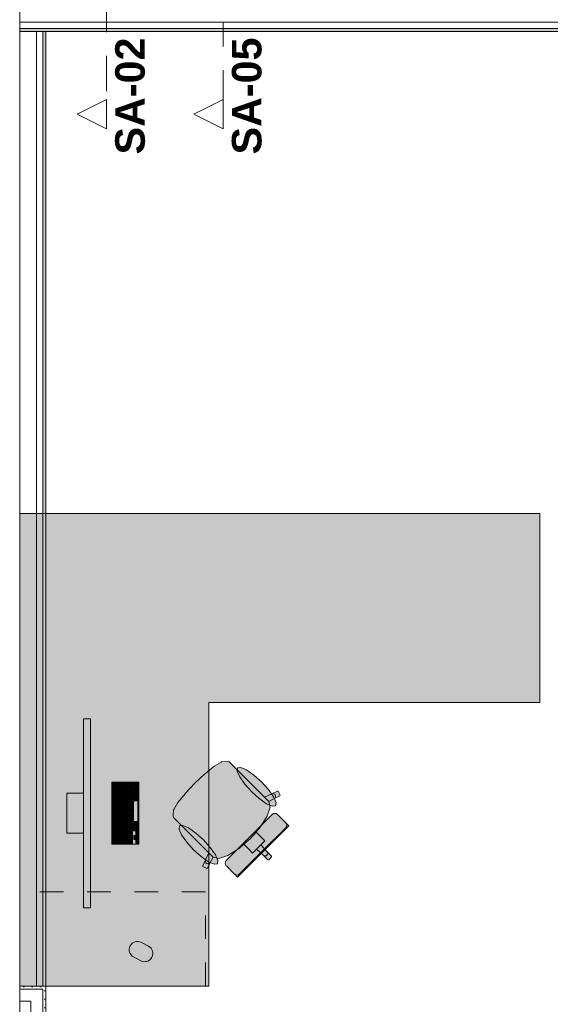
# Model space of a CAD drawing. Header units: metres. Extents: x -3.6 to 85.2, y -11 to 16.8.
# Tile 466 of 508: x 58.2 to 60.4, y 0.9 to 5.1. Entities that reach past the tile are written whole.
import ezdxf

# ---------------------------------------------------------------- set-up
doc = ezdxf.new("R2010")
doc.units = ezdxf.units.M
doc.header["$MEASUREMENT"] = 0
for name, pattern in [('Schnittlinie', [0.3, 0.15, -0.075, 0, -0.075]), ('Strichlinie eng', [0.115, 0.075, -0.04]), ('Wipeout_Contour', [1, 0, -1])]:
    doc.linetypes.add(name, pattern=pattern)
for name, color, linetype in [('203 - Marker.Schnitt - Ausbaudetail SA', 7, 'Continuous'), ('605 - Struktur.Wand Innen', 7, 'Continuous'), ('701 - Einrichtung.Möbel', 7, 'Continuous'), ('Abbruch_605 - Struktur.Wand Innen', 7, 'Continuous'), ('Neubau_606 - Struktur.Wand Innen Ausbau', 7, 'Continuous'), ('Neubau_653 - Abdeckung.TB Verkofferung', 7, 'Continuous')]:
    doc.layers.add(name, color=color, linetype=linetype)
doc.styles.add('ERSTELLTER_STIL_1', font='txt')
doc.linetypes.add('Abbruch 1', pattern='A,0,[1,2022.0244.A_L5A-PL04.03_iB_Deckenspiegel 1.OG1.Shx,S=0.001984,R=0,X=0,Y=0],-0.25,0', length=0.25)
pattern_1 = [(45, (0, 0), (-0.01767767, 0.01767767), [0, -0.025])]

msp = doc.modelspace()

# ---------------------------------------------------------------- hatches: boundary and pattern name
at = {"layer": '701 - Einrichtung.Möbel', "linetype": 'Continuous', "lineweight": 0, "true_color": 0x3a3a3a}
for points in [[(58.195, 3.01), (58.195, 1.01), (58.995, 1.01), (58.995, 2.21), (60.395, 2.21), (60.395, 3.01)], [(58.4949, 2.1421), (58.4649, 2.1421), (58.4649, 1.3421), (58.4949, 1.3421)], [(59.1173, 1.923), (59.0978, 1.9425), (59.0811, 1.9592), (59.0741, 1.9615), (59.049, 1.9592), (59.0474, 1.9586), (59.018, 1.9407), (58.9789, 1.9093), (58.9783, 1.9088), (58.9359, 1.8691), (59.2541, 1.5509), (59.2603, 1.5571), (59.2602, 1.5602), (59.2403, 1.5801), (59.2144, 1.608), (59.2315, 1.6251), (59.2154, 1.6412), (59.1945, 1.6621), (59.2124, 1.6826), (59.242, 1.7294), (59.2547, 1.7677), (59.2486, 1.7916), (59.2713, 1.8039), (59.2957, 1.8159), (59.2966, 1.8189), (59.2881, 1.835), (59.2851, 1.8361), (59.2608, 1.824), (59.2301, 1.8102)], [(59.2173, 1.8744), (59.1849, 1.9036), (59.1544, 1.9251), (59.1303, 1.9359), (59.1162, 1.9341), (59.1144, 1.9201), (59.1252, 1.8959), (59.1468, 1.8654), (59.1759, 1.8331), (59.2083, 1.8039), (59.2388, 1.7823), (59.2629, 1.7716), (59.277, 1.7733), (59.2788, 1.7874), (59.268, 1.8115), (59.2464, 1.842)], [(58.6989, 1.8731), (58.5849, 1.8731), (58.5849, 1.6111), (58.6989, 1.6111)], [(58.5959, 1.8621), (58.5959, 1.8704), (58.5957, 1.8706), (58.5881, 1.8706), (58.5879, 1.8704), (58.5879, 1.8538), (58.5881, 1.8536), (58.5957, 1.8536), (58.5959, 1.8538)], [(58.5959, 1.8436), (58.5959, 1.8519), (58.5957, 1.8521), (58.5881, 1.8521), (58.5879, 1.8519), (58.5879, 1.8353), (58.5881, 1.8351), (58.5957, 1.8351), (58.5959, 1.8353)], [(58.5959, 1.8251), (58.5959, 1.8334), (58.5957, 1.8336), (58.5881, 1.8336), (58.5879, 1.8334), (58.5879, 1.8168), (58.5881, 1.8166), (58.5957, 1.8166), (58.5959, 1.8168)], [(58.6149, 1.8626), (58.6149, 1.8704), (58.6147, 1.8706), (58.5991, 1.8706), (58.5989, 1.8704), (58.5989, 1.8548), (58.5991, 1.8546), (58.6147, 1.8546), (58.6149, 1.8548)], [(58.6149, 1.8446), (58.6149, 1.8524), (58.6147, 1.8526), (58.5991, 1.8526), (58.5989, 1.8524), (58.5989, 1.8368), (58.5991, 1.8366), (58.6147, 1.8366), (58.6149, 1.8368)], [(58.6149, 1.8266), (58.6149, 1.8344), (58.6147, 1.8346), (58.5991, 1.8346), (58.5989, 1.8344), (58.5989, 1.8188), (58.5991, 1.8186), (58.6147, 1.8186), (58.6149, 1.8188)], [(58.6339, 1.8591), (58.6339, 1.8704), (58.6337, 1.8706), (58.6181, 1.8706), (58.6179, 1.8704), (58.6179, 1.8478), (58.6181, 1.8476), (58.6337, 1.8476), (58.6339, 1.8478)], [(58.6339, 1.8376), (58.6339, 1.8454), (58.6337, 1.8456), (58.6181, 1.8456), (58.6179, 1.8454), (58.6179, 1.8298), (58.6181, 1.8296), (58.6337, 1.8296), (58.6339, 1.8298)], [(58.6529, 1.8564), (58.6529, 1.8704), (58.6527, 1.8706), (58.6371, 1.8706), (58.6369, 1.8704), (58.6369, 1.8423), (58.6371, 1.8421), (58.6527, 1.8421), (58.6529, 1.8423)], [(58.6529, 1.8321), (58.6529, 1.8399), (58.6527, 1.8401), (58.6371, 1.8401), (58.6369, 1.8399), (58.6369, 1.8243), (58.6371, 1.8241), (58.6527, 1.8241), (58.6529, 1.8243)], [(58.6719, 1.8519), (58.6719, 1.8704), (58.6717, 1.8706), (58.6561, 1.8706), (58.6559, 1.8704), (58.6559, 1.8333), (58.6561, 1.8331), (58.6717, 1.8331), (58.6719, 1.8333)], [(58.6939, 1.8626), (58.6939, 1.8704), (58.6937, 1.8706), (58.6761, 1.8706), (58.6759, 1.8704), (58.6759, 1.8548), (58.6761, 1.8546), (58.6937, 1.8546), (58.6939, 1.8548)], [(58.6939, 1.8446), (58.6939, 1.8524), (58.6937, 1.8526), (58.6761, 1.8526), (58.6759, 1.8524), (58.6759, 1.8368), (58.6761, 1.8366), (58.6937, 1.8366), (58.6939, 1.8368)], [(58.6939, 1.8266), (58.6939, 1.8344), (58.6937, 1.8346), (58.6761, 1.8346), (58.6759, 1.8344), (58.6759, 1.8188), (58.6761, 1.8186), (58.6937, 1.8186), (58.6939, 1.8188)], [(58.882, 1.6877), (58.9947, 1.5749), (58.9809, 1.5442), (58.9689, 1.5199), (58.9699, 1.5168), (58.9861, 1.5084), (58.989, 1.5093), (59.0011, 1.5336), (59.0134, 1.5564), (59.0373, 1.5503), (59.0756, 1.5629), (59.1224, 1.5925), (59.1429, 1.6105), (59.1637, 1.5896), (59.1799, 1.5735), (59.197, 1.5906), (59.2248, 1.5646), (59.2447, 1.5447), (59.2479, 1.5447), (59.2541, 1.5509), (58.9359, 1.8691), (58.8962, 1.8267), (58.8957, 1.8261), (58.8642, 1.7869), (58.8464, 1.7576), (58.8458, 1.756), (58.8435, 1.7309), (58.8458, 1.7239), (58.8625, 1.7071)], [(58.4649, 1.6571), (58.4649, 1.8271), (58.3949, 1.8271), (58.3949, 1.6571)], [(58.5959, 1.8066), (58.5959, 1.8149), (58.5957, 1.8151), (58.5881, 1.8151), (58.5879, 1.8149), (58.5879, 1.7983), (58.5881, 1.7981), (58.5957, 1.7981), (58.5959, 1.7983)], [(58.5959, 1.7881), (58.5959, 1.7964), (58.5957, 1.7966), (58.5881, 1.7966), (58.5879, 1.7964), (58.5879, 1.7798), (58.5881, 1.7796), (58.5957, 1.7796), (58.5959, 1.7798)], [(58.6149, 1.8086), (58.6149, 1.8164), (58.6147, 1.8166), (58.5991, 1.8166), (58.5989, 1.8164), (58.5989, 1.8008), (58.5991, 1.8006), (58.6147, 1.8006), (58.6149, 1.8008)], [(58.6149, 1.7906), (58.6149, 1.7984), (58.6147, 1.7986), (58.5991, 1.7986), (58.5989, 1.7984), (58.5989, 1.7828), (58.5991, 1.7826), (58.6147, 1.7826), (58.6149, 1.7828)], [(58.6339, 1.8196), (58.6339, 1.8274), (58.6337, 1.8276), (58.6181, 1.8276), (58.6179, 1.8274), (58.6179, 1.8118), (58.6181, 1.8116), (58.6337, 1.8116), (58.6339, 1.8118)], [(58.6339, 1.8016), (58.6339, 1.8094), (58.6337, 1.8096), (58.6181, 1.8096), (58.6179, 1.8094), (58.6179, 1.7938), (58.6181, 1.7936), (58.6337, 1.7936), (58.6339, 1.7938)], [(58.6339, 1.7836), (58.6339, 1.7914), (58.6337, 1.7916), (58.6181, 1.7916), (58.6179, 1.7914), (58.6179, 1.7758), (58.6181, 1.7756), (58.6337, 1.7756), (58.6339, 1.7758)], [(58.6529, 1.8141), (58.6529, 1.8219), (58.6527, 1.8221), (58.6371, 1.8221), (58.6369, 1.8219), (58.6369, 1.8063), (58.6371, 1.8061), (58.6527, 1.8061), (58.6529, 1.8063)], [(58.6529, 1.7961), (58.6529, 1.8039), (58.6527, 1.8041), (58.6371, 1.8041), (58.6369, 1.8039), (58.6369, 1.7883), (58.6371, 1.7881), (58.6527, 1.7881), (58.6529, 1.7883)], [(58.6719, 1.8231), (58.6719, 1.8309), (58.6717, 1.8311), (58.6561, 1.8311), (58.6559, 1.8309), (58.6559, 1.8153), (58.6561, 1.8151), (58.6717, 1.8151), (58.6719, 1.8153)], [(58.6719, 1.8051), (58.6719, 1.8129), (58.6717, 1.8131), (58.6561, 1.8131), (58.6559, 1.8129), (58.6559, 1.7973), (58.6561, 1.7971), (58.6717, 1.7971), (58.6719, 1.7973)], [(58.6719, 1.7871), (58.6719, 1.7949), (58.6717, 1.7951), (58.6561, 1.7951), (58.6559, 1.7949), (58.6559, 1.7793), (58.6561, 1.7791), (58.6717, 1.7791), (58.6719, 1.7793)], [(58.6939, 1.8069), (58.6939, 1.8164), (58.6937, 1.8166), (58.6761, 1.8166), (58.6759, 1.8164), (58.6759, 1.7973), (58.6761, 1.7971), (58.6937, 1.7971), (58.6939, 1.7973)], [(58.6939, 1.7511), (58.6939, 1.7949), (58.6937, 1.7951), (58.6761, 1.7951), (58.6759, 1.7949), (58.6759, 1.7073), (58.6761, 1.7071), (58.6937, 1.7071), (58.6939, 1.7073)], [(58.5959, 1.7696), (58.5959, 1.7779), (58.5957, 1.7781), (58.5881, 1.7781), (58.5879, 1.7779), (58.5879, 1.7613), (58.5881, 1.7611), (58.5957, 1.7611), (58.5959, 1.7613)], [(58.5959, 1.7511), (58.5959, 1.7594), (58.5957, 1.7596), (58.5881, 1.7596), (58.5879, 1.7594), (58.5879, 1.7428), (58.5881, 1.7426), (58.5957, 1.7426), (58.5959, 1.7428)], [(58.6149, 1.7726), (58.6149, 1.7804), (58.6147, 1.7806), (58.5991, 1.7806), (58.5989, 1.7804), (58.5989, 1.7648), (58.5991, 1.7646), (58.6147, 1.7646), (58.6149, 1.7648)], [(58.6149, 1.7546), (58.6149, 1.7624), (58.6147, 1.7626), (58.5991, 1.7626), (58.5989, 1.7624), (58.5989, 1.7468), (58.5991, 1.7466), (58.6147, 1.7466), (58.6149, 1.7468)], [(58.6339, 1.7656), (58.6339, 1.7734), (58.6337, 1.7736), (58.6181, 1.7736), (58.6179, 1.7734), (58.6179, 1.7578), (58.6181, 1.7576), (58.6337, 1.7576), (58.6339, 1.7578)], [(58.6339, 1.7476), (58.6339, 1.7554), (58.6337, 1.7556), (58.6181, 1.7556), (58.6179, 1.7554), (58.6179, 1.7398), (58.6181, 1.7396), (58.6337, 1.7396), (58.6339, 1.7398)], [(58.6529, 1.7781), (58.6529, 1.7859), (58.6527, 1.7861), (58.6371, 1.7861), (58.6369, 1.7859), (58.6369, 1.7703), (58.6371, 1.7701), (58.6527, 1.7701), (58.6529, 1.7703)], [(58.6529, 1.7601), (58.6529, 1.7679), (58.6527, 1.7681), (58.6371, 1.7681), (58.6369, 1.7679), (58.6369, 1.7523), (58.6371, 1.7521), (58.6527, 1.7521), (58.6529, 1.7523)], [(58.6529, 1.7421), (58.6529, 1.7499), (58.6527, 1.7501), (58.6371, 1.7501), (58.6369, 1.7499), (58.6369, 1.7343), (58.6371, 1.7341), (58.6527, 1.7341), (58.6529, 1.7343)], [(58.6719, 1.7691), (58.6719, 1.7769), (58.6717, 1.7771), (58.6561, 1.7771), (58.6559, 1.7769), (58.6559, 1.7613), (58.6561, 1.7611), (58.6717, 1.7611), (58.6719, 1.7613)], [(58.6719, 1.7511), (58.6719, 1.7589), (58.6717, 1.7591), (58.6561, 1.7591), (58.6559, 1.7589), (58.6559, 1.7433), (58.6561, 1.7431), (58.6717, 1.7431), (58.6719, 1.7433)], [(58.5959, 1.7326), (58.5959, 1.7409), (58.5957, 1.7411), (58.5881, 1.7411), (58.5879, 1.7409), (58.5879, 1.7243), (58.5881, 1.7241), (58.5957, 1.7241), (58.5959, 1.7243)], [(58.5959, 1.7141), (58.5959, 1.7224), (58.5957, 1.7226), (58.5881, 1.7226), (58.5879, 1.7224), (58.5879, 1.7058), (58.5881, 1.7056), (58.5957, 1.7056), (58.5959, 1.7058)], [(58.6149, 1.7366), (58.6149, 1.7444), (58.6147, 1.7446), (58.5991, 1.7446), (58.5989, 1.7444), (58.5989, 1.7288), (58.5991, 1.7286), (58.6147, 1.7286), (58.6149, 1.7288)], [(58.6149, 1.7186), (58.6149, 1.7264), (58.6147, 1.7266), (58.5991, 1.7266), (58.5989, 1.7264), (58.5989, 1.7108), (58.5991, 1.7106), (58.6147, 1.7106), (58.6149, 1.7108)], [(58.6149, 1.7006), (58.6149, 1.7084), (58.6147, 1.7086), (58.5991, 1.7086), (58.5989, 1.7084), (58.5989, 1.6928), (58.5991, 1.6926), (58.6147, 1.6926), (58.6149, 1.6928)], [(58.6339, 1.7296), (58.6339, 1.7374), (58.6337, 1.7376), (58.6181, 1.7376), (58.6179, 1.7374), (58.6179, 1.7218), (58.6181, 1.7216), (58.6337, 1.7216), (58.6339, 1.7218)], [(58.6339, 1.7116), (58.6339, 1.7194), (58.6337, 1.7196), (58.6181, 1.7196), (58.6179, 1.7194), (58.6179, 1.7038), (58.6181, 1.7036), (58.6337, 1.7036), (58.6339, 1.7038)], [(58.6529, 1.7241), (58.6529, 1.7319), (58.6527, 1.7321), (58.6371, 1.7321), (58.6369, 1.7319), (58.6369, 1.7163), (58.6371, 1.7161), (58.6527, 1.7161), (58.6529, 1.7163)], [(58.6529, 1.7061), (58.6529, 1.7139), (58.6527, 1.7141), (58.6371, 1.7141), (58.6369, 1.7139), (58.6369, 1.6983), (58.6371, 1.6981), (58.6527, 1.6981), (58.6529, 1.6983)], [(58.6719, 1.7331), (58.6719, 1.7409), (58.6717, 1.7411), (58.6561, 1.7411), (58.6559, 1.7409), (58.6559, 1.7253), (58.6561, 1.7251), (58.6717, 1.7251), (58.6719, 1.7253)], [(58.6719, 1.7151), (58.6719, 1.7229), (58.6717, 1.7231), (58.6561, 1.7231), (58.6559, 1.7229), (58.6559, 1.7073), (58.6561, 1.7071), (58.6717, 1.7071), (58.6719, 1.7073)], [(59.2632, 1.737), (59.1656, 1.6394), (59.2248, 1.5802), (59.3332, 1.6887), (59.3279, 1.694), (59.3255, 1.6964), (59.32, 1.7019), (59.3176, 1.7043), (59.3104, 1.7115), (59.293, 1.7289), (59.2873, 1.7346), (59.2848, 1.7371), (59.2799, 1.7404), (59.274, 1.7415), (59.2682, 1.7403)], [(58.5959, 1.6956), (58.5959, 1.7039), (58.5957, 1.7041), (58.5881, 1.7041), (58.5879, 1.7039), (58.5879, 1.6873), (58.5881, 1.6871), (58.5957, 1.6871), (58.5959, 1.6873)], [(58.5959, 1.6771), (58.5959, 1.6854), (58.5957, 1.6856), (58.5881, 1.6856), (58.5879, 1.6854), (58.5879, 1.6688), (58.5881, 1.6686), (58.5957, 1.6686), (58.5959, 1.6688)], [(58.5959, 1.6586), (58.5959, 1.6669), (58.5957, 1.6671), (58.5881, 1.6671), (58.5879, 1.6669), (58.5879, 1.6503), (58.5881, 1.6501), (58.5957, 1.6501), (58.5959, 1.6503)], [(58.6149, 1.6826), (58.6149, 1.6904), (58.6147, 1.6906), (58.5991, 1.6906), (58.5989, 1.6904), (58.5989, 1.6748), (58.5991, 1.6746), (58.6147, 1.6746), (58.6149, 1.6748)], [(58.6149, 1.6646), (58.6149, 1.6724), (58.6147, 1.6726), (58.5991, 1.6726), (58.5989, 1.6724), (58.5989, 1.6568), (58.5991, 1.6566), (58.6147, 1.6566), (58.6149, 1.6568)], [(58.6339, 1.6936), (58.6339, 1.7014), (58.6337, 1.7016), (58.6181, 1.7016), (58.6179, 1.7014), (58.6179, 1.6858), (58.6181, 1.6856), (58.6337, 1.6856), (58.6339, 1.6858)], [(58.6339, 1.6756), (58.6339, 1.6834), (58.6337, 1.6836), (58.6181, 1.6836), (58.6179, 1.6834), (58.6179, 1.6678), (58.6181, 1.6676), (58.6337, 1.6676), (58.6339, 1.6678)], [(58.6529, 1.6881), (58.6529, 1.6959), (58.6527, 1.6961), (58.6371, 1.6961), (58.6369, 1.6959), (58.6369, 1.6803), (58.6371, 1.6801), (58.6527, 1.6801), (58.6529, 1.6803)], [(58.6529, 1.6701), (58.6529, 1.6779), (58.6527, 1.6781), (58.6371, 1.6781), (58.6369, 1.6779), (58.6369, 1.6623), (58.6371, 1.6621), (58.6527, 1.6621), (58.6529, 1.6623)], [(58.6719, 1.6971), (58.6719, 1.7049), (58.6717, 1.7051), (58.6561, 1.7051), (58.6559, 1.7049), (58.6559, 1.6893), (58.6561, 1.6891), (58.6717, 1.6891), (58.6719, 1.6893)], [(58.6719, 1.6791), (58.6719, 1.6869), (58.6717, 1.6871), (58.6561, 1.6871), (58.6559, 1.6869), (58.6559, 1.6713), (58.6561, 1.6711), (58.6717, 1.6711), (58.6719, 1.6713)], [(58.6719, 1.6611), (58.6719, 1.6689), (58.6717, 1.6691), (58.6561, 1.6691), (58.6559, 1.6689), (58.6559, 1.6533), (58.6561, 1.6531), (58.6717, 1.6531), (58.6719, 1.6533)], [(58.6939, 1.6954), (58.6939, 1.7049), (58.6937, 1.7051), (58.6761, 1.7051), (58.6759, 1.7049), (58.6759, 1.6858), (58.6761, 1.6856), (58.6937, 1.6856), (58.6939, 1.6858)], [(58.6939, 1.6756), (58.6939, 1.6834), (58.6937, 1.6836), (58.6761, 1.6836), (58.6759, 1.6834), (58.6759, 1.6678), (58.6761, 1.6676), (58.6937, 1.6676), (58.6939, 1.6678)], [(58.9306, 1.5877), (58.9629, 1.5585), (58.9935, 1.537), (59.0176, 1.5262), (59.0316, 1.528), (59.0334, 1.542), (59.0227, 1.5662), (59.0011, 1.5967), (58.9719, 1.629), (58.9396, 1.6582), (58.9091, 1.6798), (58.8849, 1.6905), (58.8709, 1.6887), (58.8691, 1.6747), (58.8798, 1.6506), (58.9014, 1.6201)], [(58.5959, 1.6401), (58.5959, 1.6484), (58.5957, 1.6486), (58.5881, 1.6486), (58.5879, 1.6484), (58.5879, 1.6318), (58.5881, 1.6316), (58.5957, 1.6316), (58.5959, 1.6318)], [(58.5959, 1.6216), (58.5959, 1.6299), (58.5957, 1.6301), (58.5881, 1.6301), (58.5879, 1.6299), (58.5879, 1.6133), (58.5881, 1.6131), (58.5957, 1.6131), (58.5959, 1.6133)], [(58.6149, 1.6466), (58.6149, 1.6544), (58.6147, 1.6546), (58.5991, 1.6546), (58.5989, 1.6544), (58.5989, 1.6388), (58.5991, 1.6386), (58.6147, 1.6386), (58.6149, 1.6388)], [(58.6149, 1.6251), (58.6149, 1.6364), (58.6147, 1.6366), (58.5991, 1.6366), (58.5989, 1.6364), (58.5989, 1.6138), (58.5991, 1.6136), (58.6147, 1.6136), (58.6149, 1.6138)], [(58.6339, 1.6576), (58.6339, 1.6654), (58.6337, 1.6656), (58.6181, 1.6656), (58.6179, 1.6654), (58.6179, 1.6498), (58.6181, 1.6496), (58.6337, 1.6496), (58.6339, 1.6498)], [(58.6339, 1.6396), (58.6339, 1.6474), (58.6337, 1.6476), (58.6181, 1.6476), (58.6179, 1.6474), (58.6179, 1.6318), (58.6181, 1.6316), (58.6337, 1.6316), (58.6339, 1.6318)], [(58.6339, 1.6216), (58.6339, 1.6294), (58.6337, 1.6296), (58.6181, 1.6296), (58.6179, 1.6294), (58.6179, 1.6138), (58.6181, 1.6136), (58.6337, 1.6136), (58.6339, 1.6138)], [(58.6529, 1.6521), (58.6529, 1.6599), (58.6527, 1.6601), (58.6371, 1.6601), (58.6369, 1.6599), (58.6369, 1.6443), (58.6371, 1.6441), (58.6527, 1.6441), (58.6529, 1.6443)], [(58.6529, 1.6279), (58.6529, 1.6419), (58.6527, 1.6421), (58.6371, 1.6421), (58.6369, 1.6419), (58.6369, 1.6138), (58.6371, 1.6136), (58.6527, 1.6136), (58.6529, 1.6138)], [(58.6719, 1.6324), (58.6719, 1.6509), (58.6717, 1.6511), (58.6561, 1.6511), (58.6559, 1.6509), (58.6559, 1.6138), (58.6561, 1.6136), (58.6717, 1.6136), (58.6719, 1.6138)], [(58.6859, 1.6396), (58.6859, 1.6474), (58.6857, 1.6476), (58.6781, 1.6476), (58.6779, 1.6474), (58.6779, 1.6318), (58.6781, 1.6316), (58.6857, 1.6316), (58.6859, 1.6318)], [(58.6939, 1.6576), (58.6939, 1.6654), (58.6937, 1.6656), (58.6861, 1.6656), (58.6859, 1.6654), (58.6859, 1.6498), (58.6861, 1.6496), (58.6937, 1.6496), (58.6939, 1.6498)], [(58.6939, 1.6396), (58.6939, 1.6474), (58.6937, 1.6476), (58.6861, 1.6476), (58.6859, 1.6474), (58.6859, 1.6318), (58.6861, 1.6316), (58.6937, 1.6316), (58.6939, 1.6318)], [(58.6939, 1.6216), (58.6939, 1.6294), (58.6937, 1.6296), (58.6861, 1.6296), (58.6859, 1.6294), (58.6859, 1.6138), (58.6861, 1.6136), (58.6937, 1.6136), (58.6939, 1.6138)], [(59.068, 1.5418), (59.0647, 1.5368), (59.0635, 1.5309), (59.0646, 1.5251), (59.0679, 1.5202), (59.0703, 1.5177), (59.0761, 1.5119), (59.0935, 1.4946), (59.1006, 1.4874), (59.1031, 1.485), (59.1086, 1.4794), (59.111, 1.477), (59.1163, 1.4718), (59.2248, 1.5802), (59.1656, 1.6394)], [(58.6916, 1.1258), (58.7066, 1.1179, 1), (58.7395, 1.1797), (58.7095, 1.1956, 0.994302), (58.6766, 1.1338)]]:
    msp.add_hatch(color=250, dxfattribs=at).paths.add_polyline_path(points)
at = {"layer": 'Neubau_606 - Struktur.Wand Innen Ausbau', "linetype": 'Continuous', "lineweight": 0, "true_color": 0x000000}
h = msp.add_hatch(dxfattribs=at)
h.set_pattern_fill('Gips_0001', color=18, style=0, pattern_type=2)
h.set_pattern_definition(pattern_1)
h.paths.add_polyline_path([(58.195, 1.01), (58.195, 0.9975), (58.2925, 0.9975), (58.2925, 1.01)])
h = msp.add_hatch(dxfattribs=at)
h.set_pattern_fill('Gips_0001', color=18, style=0, pattern_type=2)
h.set_pattern_definition(pattern_1)
h.paths.add_polyline_path([(58.2925, 1.01), (58.2925, 0.9975), (58.305, 1.01)])
h = msp.add_hatch(dxfattribs=at)
h.set_pattern_fill('Gips_0001', color=18, style=0, pattern_type=2)
h.set_pattern_definition(pattern_1)
h.paths.add_polyline_path([(58.2925, 0.9975), (58.305, 0.9975), (58.305, 1.01)])
h = msp.add_hatch(dxfattribs=at)
h.set_pattern_fill('Gips_0001', color=18, style=0, pattern_type=2)
h.set_pattern_definition(pattern_1)
h.paths.add_polyline_path([(58.2925, 0.9975), (58.2925, 0.255), (58.305, 0.255), (58.305, 0.9975)])
at = {"layer": 'Neubau_653 - Abdeckung.TB Verkofferung', "linetype": 'Continuous', "lineweight": 0, "true_color": 0x000000}
h = msp.add_hatch(dxfattribs=at)
h.set_pattern_fill('Gips_0001', color=18, style=0, pattern_type=2)
h.set_pattern_definition(pattern_1)
h.paths.add_polyline_path([(58.195, 5.0505), (62.025, 5.0505), (62.025, 5.063), (58.195, 5.063)])
h = msp.add_hatch(dxfattribs=at)
h.set_pattern_fill('Gips_0001', color=18, style=0, pattern_type=2)
h.set_pattern_definition(pattern_1)
h.paths.add_polyline_path([(58.305, 1.01), (58.305, 5.0505), (58.2925, 5.0505), (58.2925, 1.01)])

# ---------------------------------------------------------------- linework, layer by layer
at = {"layer": '203 - Marker.Schnitt - Ausbaudetail SA', "color": 7, "linetype": 'Schnittlinie', "lineweight": 13}
for p, q in [((59.0558, 8.937), (59.0558, 4.763)), ((58.5624, 6.2975), (58.5624, 4.763))]:
    msp.add_line(p, q, dxfattribs=at)
at = {"layer": '605 - Struktur.Wand Innen', "color": 7, "linetype": 'Continuous', "lineweight": 18, "flags": 128}
msp.add_lwpolyline([(58.195, 0.7), (58.195, 5.1)], dxfattribs=at)
at = {"layer": '701 - Einrichtung.Möbel', "color": 7, "linetype": 'Continuous', "lineweight": 5, "true_color": 0xebebeb}
for p, q in [((59.018, 1.9407), (59.0474, 1.9586)), ((59.0474, 1.9586), (59.049, 1.9592)), ((59.049, 1.9592), (59.0741, 1.9615)), ((59.0741, 1.9615), (59.0811, 1.9592)), ((59.0811, 1.9592), (59.0978, 1.9425)), ((58.9789, 1.9093), (59.018, 1.9407)), ((59.0978, 1.9425), (59.1173, 1.923)), ((59.1173, 1.923), (59.2301, 1.8102)), ((58.9359, 1.8691), (58.9783, 1.9088)), ((58.9783, 1.9088), (58.9789, 1.9093)), ((58.9359, 1.8691), (58.8962, 1.8267)), ((59.2608, 1.824), (59.2851, 1.8361)), ((59.2851, 1.8361), (59.2881, 1.835)), ((59.2881, 1.835), (59.2966, 1.8189)), ((58.8957, 1.8261), (58.8642, 1.7869)), ((58.8962, 1.8267), (58.8957, 1.8261)), ((59.2301, 1.8102), (59.2608, 1.824)), ((59.2485, 1.7918), (59.2301, 1.8102)), ((59.2485, 1.7918), (59.2486, 1.7916)), ((59.2713, 1.8039), (59.2486, 1.7916)), ((59.2608, 1.824), (59.265, 1.8251)), ((59.265, 1.8251), (59.2693, 1.8245)), ((59.2693, 1.8245), (59.2732, 1.8223)), ((59.2957, 1.8159), (59.2713, 1.8039)), ((59.2747, 1.8065), (59.2713, 1.8039)), ((59.2732, 1.8223), (59.2759, 1.8189)), ((59.2768, 1.8103), (59.2747, 1.8065)), ((59.2759, 1.8189), (59.2772, 1.8146)), ((59.2772, 1.8146), (59.2768, 1.8103)), ((59.2966, 1.8189), (59.2957, 1.8159)), ((58.8458, 1.756), (58.8435, 1.7309)), ((58.8464, 1.7576), (58.8458, 1.756)), ((58.8642, 1.7869), (58.8464, 1.7576)), ((59.2547, 1.7677), (59.242, 1.7294)), ((59.2486, 1.7916), (59.2547, 1.7677)), ((58.8435, 1.7309), (58.8458, 1.7239)), ((58.8458, 1.7239), (58.8625, 1.7071)), ((59.1656, 1.6394), (59.2632, 1.737)), ((59.242, 1.7294), (59.2124, 1.6826)), ((59.2632, 1.737), (59.2682, 1.7403)), ((59.2682, 1.7403), (59.274, 1.7415)), ((59.274, 1.7415), (59.2799, 1.7404)), ((59.2799, 1.7404), (59.2848, 1.7371)), ((59.2848, 1.7371), (59.2873, 1.7346)), ((59.2873, 1.7346), (59.293, 1.7289)), ((59.293, 1.7289), (59.3104, 1.7115)), ((59.3104, 1.7115), (59.3176, 1.7043)), ((58.8625, 1.7071), (58.882, 1.6877)), ((58.882, 1.6877), (58.9947, 1.5749)), ((59.2124, 1.6826), (59.1945, 1.6621)), ((59.2223, 1.5827), (59.3199, 1.6803)), ((59.3332, 1.6887), (59.2248, 1.5802)), ((59.3176, 1.7043), (59.32, 1.7019)), ((59.3199, 1.6803), (59.3233, 1.6852)), ((59.3233, 1.6969), (59.32, 1.7019)), ((59.32, 1.7019), (59.3255, 1.6964)), ((59.3245, 1.6911), (59.3233, 1.6969)), ((59.3233, 1.6852), (59.3245, 1.6911)), ((59.3255, 1.6964), (59.3279, 1.694)), ((59.3279, 1.694), (59.3332, 1.6887)), ((59.1656, 1.6394), (59.068, 1.5418)), ((59.1429, 1.6105), (59.1704, 1.6346)), ((59.1945, 1.6621), (59.1704, 1.6346)), ((59.1945, 1.6621), (59.2154, 1.6412)), ((59.2315, 1.6251), (59.2144, 1.608)), ((59.2154, 1.6412), (59.2315, 1.6251)), ((59.0756, 1.5629), (59.1224, 1.5925)), ((59.1224, 1.5925), (59.1429, 1.6105)), ((59.1429, 1.6105), (59.1637, 1.5896)), ((59.1637, 1.5896), (59.1799, 1.5735)), ((59.1799, 1.5735), (59.197, 1.5906)), ((59.197, 1.5906), (59.2057, 1.5993)), ((59.197, 1.5906), (59.2248, 1.5646)), ((59.2144, 1.608), (59.2057, 1.5993)), ((59.2144, 1.608), (59.2403, 1.5801)), ((58.9809, 1.5442), (58.9689, 1.5199)), ((58.9809, 1.5442), (58.9798, 1.54)), ((58.9947, 1.5749), (58.9809, 1.5442)), ((59.0132, 1.5564), (58.9947, 1.5749)), ((59.0011, 1.5336), (59.0134, 1.5564)), ((59.0132, 1.5564), (59.0134, 1.5564)), ((59.0134, 1.5564), (59.0373, 1.5503)), ((59.0373, 1.5503), (59.0756, 1.5629)), ((59.068, 1.5418), (59.0647, 1.5368)), ((59.1163, 1.4718), (59.2248, 1.5802)), ((59.2223, 1.5827), (59.1247, 1.4851)), ((59.2248, 1.5646), (59.2285, 1.5622)), ((59.2248, 1.5646), (59.2447, 1.5447)), ((59.2285, 1.5622), (59.2328, 1.5612)), ((59.2328, 1.5612), (59.2371, 1.562)), ((59.2371, 1.562), (59.2407, 1.5643)), ((59.2403, 1.5801), (59.2428, 1.5765)), ((59.2403, 1.5801), (59.2602, 1.5602)), ((59.243, 1.5679), (59.2407, 1.5643)), ((59.2428, 1.5765), (59.2438, 1.5722)), ((59.2438, 1.5722), (59.243, 1.5679)), ((59.2447, 1.5447), (59.2479, 1.5447)), ((59.2479, 1.5447), (59.2541, 1.5509)), ((59.2603, 1.5571), (59.2541, 1.5509)), ((59.2602, 1.5602), (59.2603, 1.5571)), ((58.9689, 1.5199), (58.9699, 1.5168)), ((58.9699, 1.5168), (58.9861, 1.5084)), ((58.9798, 1.54), (58.9804, 1.5357)), ((58.9804, 1.5357), (58.9826, 1.5318)), ((58.9826, 1.5318), (58.9861, 1.5291)), ((58.9861, 1.5291), (58.9903, 1.5278)), ((58.9861, 1.5084), (58.989, 1.5093)), ((58.989, 1.5093), (59.0011, 1.5336)), ((58.9903, 1.5278), (58.9947, 1.5282)), ((58.9947, 1.5282), (58.9984, 1.5303)), ((58.9984, 1.5303), (59.0011, 1.5336)), ((59.0647, 1.5368), (59.0635, 1.5309)), ((59.0635, 1.5309), (59.0646, 1.5251)), ((59.0646, 1.5251), (59.0679, 1.5202)), ((59.0679, 1.5202), (59.0703, 1.5177)), ((59.0703, 1.5177), (59.0761, 1.5119)), ((59.0761, 1.5119), (59.0935, 1.4946)), ((59.0935, 1.4946), (59.1006, 1.4874)), ((59.1006, 1.4874), (59.1031, 1.485)), ((59.1031, 1.485), (59.1086, 1.4794)), ((59.1081, 1.4817), (59.1031, 1.4849)), ((59.1139, 1.4805), (59.1081, 1.4817)), ((59.1086, 1.4794), (59.111, 1.477)), ((59.111, 1.477), (59.1163, 1.4718)), ((59.1197, 1.4817), (59.1139, 1.4805)), ((59.1247, 1.4851), (59.1197, 1.4817))]:
    msp.add_line(p, q, dxfattribs=at)
at = {"layer": '701 - Einrichtung.Möbel', "color": 7, "linetype": 'Strichlinie eng', "lineweight": 5, "true_color": 0xebebeb}
for p, q in [((58.98, 1.41), (58.195, 1.41)), ((58.98, 1.01), (58.98, 1.41))]:
    msp.add_line(p, q, dxfattribs=at)
at = {"layer": '701 - Einrichtung.Möbel', "color": 7, "linetype": 'Continuous', "lineweight": 5, "true_color": 0xebebeb, "flags": 128}
for points in [[(58.195, 3.01), (58.195, 1.01), (58.995, 1.01), (58.995, 2.21), (60.395, 2.21), (60.395, 3.01)], [(58.4949, 2.1421), (58.4949, 1.3421), (58.4649, 1.3421), (58.4649, 2.1421)], [(59.2173, 1.8744), (59.2464, 1.842), (59.268, 1.8115), (59.2788, 1.7874), (59.277, 1.7733), (59.2629, 1.7716), (59.2388, 1.7823), (59.2083, 1.8039), (59.1759, 1.8331), (59.1468, 1.8654), (59.1252, 1.8959), (59.1144, 1.9201), (59.1162, 1.9341), (59.1303, 1.9359), (59.1544, 1.9251), (59.1849, 1.9036)], [(58.6989, 1.8731), (58.6989, 1.6111), (58.5849, 1.6111), (58.5849, 1.8731)], [(58.5959, 1.8621), (58.5959, 1.8538), (58.5957, 1.8536), (58.5881, 1.8536), (58.5879, 1.8538), (58.5879, 1.8704), (58.5881, 1.8706), (58.5957, 1.8706), (58.5959, 1.8704)], [(58.5959, 1.8436), (58.5959, 1.8353), (58.5957, 1.8351), (58.5881, 1.8351), (58.5879, 1.8353), (58.5879, 1.8519), (58.5881, 1.8521), (58.5957, 1.8521), (58.5959, 1.8519)], [(58.5959, 1.8251), (58.5959, 1.8168), (58.5957, 1.8166), (58.5881, 1.8166), (58.5879, 1.8168), (58.5879, 1.8334), (58.5881, 1.8336), (58.5957, 1.8336), (58.5959, 1.8334)], [(58.6149, 1.8626), (58.6149, 1.8548), (58.6147, 1.8546), (58.5991, 1.8546), (58.5989, 1.8548), (58.5989, 1.8704), (58.5991, 1.8706), (58.6147, 1.8706), (58.6149, 1.8704)], [(58.6149, 1.8446), (58.6149, 1.8368), (58.6147, 1.8366), (58.5991, 1.8366), (58.5989, 1.8368), (58.5989, 1.8524), (58.5991, 1.8526), (58.6147, 1.8526), (58.6149, 1.8524)], [(58.6149, 1.8266), (58.6149, 1.8188), (58.6147, 1.8186), (58.5991, 1.8186), (58.5989, 1.8188), (58.5989, 1.8344), (58.5991, 1.8346), (58.6147, 1.8346), (58.6149, 1.8344)], [(58.6339, 1.8591), (58.6339, 1.8478), (58.6337, 1.8476), (58.6181, 1.8476), (58.6179, 1.8478), (58.6179, 1.8704), (58.6181, 1.8706), (58.6337, 1.8706), (58.6339, 1.8704)], [(58.6339, 1.8376), (58.6339, 1.8298), (58.6337, 1.8296), (58.6181, 1.8296), (58.6179, 1.8298), (58.6179, 1.8454), (58.6181, 1.8456), (58.6337, 1.8456), (58.6339, 1.8454)], [(58.6529, 1.8564), (58.6529, 1.8423), (58.6527, 1.8421), (58.6371, 1.8421), (58.6369, 1.8423), (58.6369, 1.8704), (58.6371, 1.8706), (58.6527, 1.8706), (58.6529, 1.8704)], [(58.6529, 1.8321), (58.6529, 1.8243), (58.6527, 1.8241), (58.6371, 1.8241), (58.6369, 1.8243), (58.6369, 1.8399), (58.6371, 1.8401), (58.6527, 1.8401), (58.6529, 1.8399)], [(58.6719, 1.8519), (58.6719, 1.8333), (58.6717, 1.8331), (58.6561, 1.8331), (58.6559, 1.8333), (58.6559, 1.8704), (58.6561, 1.8706), (58.6717, 1.8706), (58.6719, 1.8704)], [(58.6939, 1.8626), (58.6939, 1.8548), (58.6937, 1.8546), (58.6761, 1.8546), (58.6759, 1.8548), (58.6759, 1.8704), (58.6761, 1.8706), (58.6937, 1.8706), (58.6939, 1.8704)], [(58.6939, 1.8446), (58.6939, 1.8368), (58.6937, 1.8366), (58.6761, 1.8366), (58.6759, 1.8368), (58.6759, 1.8524), (58.6761, 1.8526), (58.6937, 1.8526), (58.6939, 1.8524)], [(58.6939, 1.8266), (58.6939, 1.8188), (58.6937, 1.8186), (58.6761, 1.8186), (58.6759, 1.8188), (58.6759, 1.8344), (58.6761, 1.8346), (58.6937, 1.8346), (58.6939, 1.8344)], [(58.4649, 1.6571), (58.3949, 1.6571), (58.3949, 1.8271), (58.4649, 1.8271)], [(58.5959, 1.8066), (58.5959, 1.7983), (58.5957, 1.7981), (58.5881, 1.7981), (58.5879, 1.7983), (58.5879, 1.8149), (58.5881, 1.8151), (58.5957, 1.8151), (58.5959, 1.8149)], [(58.5959, 1.7881), (58.5959, 1.7798), (58.5957, 1.7796), (58.5881, 1.7796), (58.5879, 1.7798), (58.5879, 1.7964), (58.5881, 1.7966), (58.5957, 1.7966), (58.5959, 1.7964)], [(58.6149, 1.8086), (58.6149, 1.8008), (58.6147, 1.8006), (58.5991, 1.8006), (58.5989, 1.8008), (58.5989, 1.8164), (58.5991, 1.8166), (58.6147, 1.8166), (58.6149, 1.8164)], [(58.6149, 1.7906), (58.6149, 1.7828), (58.6147, 1.7826), (58.5991, 1.7826), (58.5989, 1.7828), (58.5989, 1.7984), (58.5991, 1.7986), (58.6147, 1.7986), (58.6149, 1.7984)], [(58.6339, 1.8196), (58.6339, 1.8118), (58.6337, 1.8116), (58.6181, 1.8116), (58.6179, 1.8118), (58.6179, 1.8274), (58.6181, 1.8276), (58.6337, 1.8276), (58.6339, 1.8274)], [(58.6339, 1.8016), (58.6339, 1.7938), (58.6337, 1.7936), (58.6181, 1.7936), (58.6179, 1.7938), (58.6179, 1.8094), (58.6181, 1.8096), (58.6337, 1.8096), (58.6339, 1.8094)], [(58.6339, 1.7836), (58.6339, 1.7758), (58.6337, 1.7756), (58.6181, 1.7756), (58.6179, 1.7758), (58.6179, 1.7914), (58.6181, 1.7916), (58.6337, 1.7916), (58.6339, 1.7914)], [(58.6529, 1.8141), (58.6529, 1.8063), (58.6527, 1.8061), (58.6371, 1.8061), (58.6369, 1.8063), (58.6369, 1.8219), (58.6371, 1.8221), (58.6527, 1.8221), (58.6529, 1.8219)], [(58.6529, 1.7961), (58.6529, 1.7883), (58.6527, 1.7881), (58.6371, 1.7881), (58.6369, 1.7883), (58.6369, 1.8039), (58.6371, 1.8041), (58.6527, 1.8041), (58.6529, 1.8039)], [(58.6719, 1.8231), (58.6719, 1.8153), (58.6717, 1.8151), (58.6561, 1.8151), (58.6559, 1.8153), (58.6559, 1.8309), (58.6561, 1.8311), (58.6717, 1.8311), (58.6719, 1.8309)], [(58.6719, 1.8051), (58.6719, 1.7973), (58.6717, 1.7971), (58.6561, 1.7971), (58.6559, 1.7973), (58.6559, 1.8129), (58.6561, 1.8131), (58.6717, 1.8131), (58.6719, 1.8129)], [(58.6719, 1.7871), (58.6719, 1.7793), (58.6717, 1.7791), (58.6561, 1.7791), (58.6559, 1.7793), (58.6559, 1.7949), (58.6561, 1.7951), (58.6717, 1.7951), (58.6719, 1.7949)], [(58.6939, 1.8069), (58.6939, 1.7973), (58.6937, 1.7971), (58.6761, 1.7971), (58.6759, 1.7973), (58.6759, 1.8164), (58.6761, 1.8166), (58.6937, 1.8166), (58.6939, 1.8164)], [(58.6939, 1.7511), (58.6939, 1.7073), (58.6937, 1.7071), (58.6761, 1.7071), (58.6759, 1.7073), (58.6759, 1.7949), (58.6761, 1.7951), (58.6937, 1.7951), (58.6939, 1.7949)], [(58.5959, 1.7696), (58.5959, 1.7613), (58.5957, 1.7611), (58.5881, 1.7611), (58.5879, 1.7613), (58.5879, 1.7779), (58.5881, 1.7781), (58.5957, 1.7781), (58.5959, 1.7779)], [(58.5959, 1.7511), (58.5959, 1.7428), (58.5957, 1.7426), (58.5881, 1.7426), (58.5879, 1.7428), (58.5879, 1.7594), (58.5881, 1.7596), (58.5957, 1.7596), (58.5959, 1.7594)], [(58.6149, 1.7726), (58.6149, 1.7648), (58.6147, 1.7646), (58.5991, 1.7646), (58.5989, 1.7648), (58.5989, 1.7804), (58.5991, 1.7806), (58.6147, 1.7806), (58.6149, 1.7804)], [(58.6149, 1.7546), (58.6149, 1.7468), (58.6147, 1.7466), (58.5991, 1.7466), (58.5989, 1.7468), (58.5989, 1.7624), (58.5991, 1.7626), (58.6147, 1.7626), (58.6149, 1.7624)], [(58.6339, 1.7656), (58.6339, 1.7578), (58.6337, 1.7576), (58.6181, 1.7576), (58.6179, 1.7578), (58.6179, 1.7734), (58.6181, 1.7736), (58.6337, 1.7736), (58.6339, 1.7734)], [(58.6339, 1.7476), (58.6339, 1.7398), (58.6337, 1.7396), (58.6181, 1.7396), (58.6179, 1.7398), (58.6179, 1.7554), (58.6181, 1.7556), (58.6337, 1.7556), (58.6339, 1.7554)], [(58.6529, 1.7781), (58.6529, 1.7703), (58.6527, 1.7701), (58.6371, 1.7701), (58.6369, 1.7703), (58.6369, 1.7859), (58.6371, 1.7861), (58.6527, 1.7861), (58.6529, 1.7859)], [(58.6529, 1.7601), (58.6529, 1.7523), (58.6527, 1.7521), (58.6371, 1.7521), (58.6369, 1.7523), (58.6369, 1.7679), (58.6371, 1.7681), (58.6527, 1.7681), (58.6529, 1.7679)], [(58.6529, 1.7421), (58.6529, 1.7343), (58.6527, 1.7341), (58.6371, 1.7341), (58.6369, 1.7343), (58.6369, 1.7499), (58.6371, 1.7501), (58.6527, 1.7501), (58.6529, 1.7499)], [(58.6719, 1.7691), (58.6719, 1.7613), (58.6717, 1.7611), (58.6561, 1.7611), (58.6559, 1.7613), (58.6559, 1.7769), (58.6561, 1.7771), (58.6717, 1.7771), (58.6719, 1.7769)], [(58.6719, 1.7511), (58.6719, 1.7433), (58.6717, 1.7431), (58.6561, 1.7431), (58.6559, 1.7433), (58.6559, 1.7589), (58.6561, 1.7591), (58.6717, 1.7591), (58.6719, 1.7589)], [(58.5959, 1.7326), (58.5959, 1.7243), (58.5957, 1.7241), (58.5881, 1.7241), (58.5879, 1.7243), (58.5879, 1.7409), (58.5881, 1.7411), (58.5957, 1.7411), (58.5959, 1.7409)], [(58.5959, 1.7141), (58.5959, 1.7058), (58.5957, 1.7056), (58.5881, 1.7056), (58.5879, 1.7058), (58.5879, 1.7224), (58.5881, 1.7226), (58.5957, 1.7226), (58.5959, 1.7224)], [(58.6149, 1.7366), (58.6149, 1.7288), (58.6147, 1.7286), (58.5991, 1.7286), (58.5989, 1.7288), (58.5989, 1.7444), (58.5991, 1.7446), (58.6147, 1.7446), (58.6149, 1.7444)], [(58.6149, 1.7186), (58.6149, 1.7108), (58.6147, 1.7106), (58.5991, 1.7106), (58.5989, 1.7108), (58.5989, 1.7264), (58.5991, 1.7266), (58.6147, 1.7266), (58.6149, 1.7264)], [(58.6149, 1.7006), (58.6149, 1.6928), (58.6147, 1.6926), (58.5991, 1.6926), (58.5989, 1.6928), (58.5989, 1.7084), (58.5991, 1.7086), (58.6147, 1.7086), (58.6149, 1.7084)], [(58.6339, 1.7296), (58.6339, 1.7218), (58.6337, 1.7216), (58.6181, 1.7216), (58.6179, 1.7218), (58.6179, 1.7374), (58.6181, 1.7376), (58.6337, 1.7376), (58.6339, 1.7374)], [(58.6339, 1.7116), (58.6339, 1.7038), (58.6337, 1.7036), (58.6181, 1.7036), (58.6179, 1.7038), (58.6179, 1.7194), (58.6181, 1.7196), (58.6337, 1.7196), (58.6339, 1.7194)], [(58.6529, 1.7241), (58.6529, 1.7163), (58.6527, 1.7161), (58.6371, 1.7161), (58.6369, 1.7163), (58.6369, 1.7319), (58.6371, 1.7321), (58.6527, 1.7321), (58.6529, 1.7319)], [(58.6529, 1.7061), (58.6529, 1.6983), (58.6527, 1.6981), (58.6371, 1.6981), (58.6369, 1.6983), (58.6369, 1.7139), (58.6371, 1.7141), (58.6527, 1.7141), (58.6529, 1.7139)], [(58.6719, 1.7331), (58.6719, 1.7253), (58.6717, 1.7251), (58.6561, 1.7251), (58.6559, 1.7253), (58.6559, 1.7409), (58.6561, 1.7411), (58.6717, 1.7411), (58.6719, 1.7409)], [(58.6719, 1.7151), (58.6719, 1.7073), (58.6717, 1.7071), (58.6561, 1.7071), (58.6559, 1.7073), (58.6559, 1.7229), (58.6561, 1.7231), (58.6717, 1.7231), (58.6719, 1.7229)], [(58.5959, 1.6956), (58.5959, 1.6873), (58.5957, 1.6871), (58.5881, 1.6871), (58.5879, 1.6873), (58.5879, 1.7039), (58.5881, 1.7041), (58.5957, 1.7041), (58.5959, 1.7039)], [(58.5959, 1.6771), (58.5959, 1.6688), (58.5957, 1.6686), (58.5881, 1.6686), (58.5879, 1.6688), (58.5879, 1.6854), (58.5881, 1.6856), (58.5957, 1.6856), (58.5959, 1.6854)], [(58.5959, 1.6586), (58.5959, 1.6503), (58.5957, 1.6501), (58.5881, 1.6501), (58.5879, 1.6503), (58.5879, 1.6669), (58.5881, 1.6671), (58.5957, 1.6671), (58.5959, 1.6669)], [(58.6149, 1.6826), (58.6149, 1.6748), (58.6147, 1.6746), (58.5991, 1.6746), (58.5989, 1.6748), (58.5989, 1.6904), (58.5991, 1.6906), (58.6147, 1.6906), (58.6149, 1.6904)], [(58.6149, 1.6646), (58.6149, 1.6568), (58.6147, 1.6566), (58.5991, 1.6566), (58.5989, 1.6568), (58.5989, 1.6724), (58.5991, 1.6726), (58.6147, 1.6726), (58.6149, 1.6724)], [(58.6339, 1.6936), (58.6339, 1.6858), (58.6337, 1.6856), (58.6181, 1.6856), (58.6179, 1.6858), (58.6179, 1.7014), (58.6181, 1.7016), (58.6337, 1.7016), (58.6339, 1.7014)], [(58.6339, 1.6756), (58.6339, 1.6678), (58.6337, 1.6676), (58.6181, 1.6676), (58.6179, 1.6678), (58.6179, 1.6834), (58.6181, 1.6836), (58.6337, 1.6836), (58.6339, 1.6834)], [(58.6529, 1.6881), (58.6529, 1.6803), (58.6527, 1.6801), (58.6371, 1.6801), (58.6369, 1.6803), (58.6369, 1.6959), (58.6371, 1.6961), (58.6527, 1.6961), (58.6529, 1.6959)], [(58.6529, 1.6701), (58.6529, 1.6623), (58.6527, 1.6621), (58.6371, 1.6621), (58.6369, 1.6623), (58.6369, 1.6779), (58.6371, 1.6781), (58.6527, 1.6781), (58.6529, 1.6779)], [(58.6719, 1.6971), (58.6719, 1.6893), (58.6717, 1.6891), (58.6561, 1.6891), (58.6559, 1.6893), (58.6559, 1.7049), (58.6561, 1.7051), (58.6717, 1.7051), (58.6719, 1.7049)], [(58.6719, 1.6791), (58.6719, 1.6713), (58.6717, 1.6711), (58.6561, 1.6711), (58.6559, 1.6713), (58.6559, 1.6869), (58.6561, 1.6871), (58.6717, 1.6871), (58.6719, 1.6869)], [(58.6719, 1.6611), (58.6719, 1.6533), (58.6717, 1.6531), (58.6561, 1.6531), (58.6559, 1.6533), (58.6559, 1.6689), (58.6561, 1.6691), (58.6717, 1.6691), (58.6719, 1.6689)], [(58.6939, 1.6954), (58.6939, 1.6858), (58.6937, 1.6856), (58.6761, 1.6856), (58.6759, 1.6858), (58.6759, 1.7049), (58.6761, 1.7051), (58.6937, 1.7051), (58.6939, 1.7049)], [(58.6939, 1.6756), (58.6939, 1.6678), (58.6937, 1.6676), (58.6761, 1.6676), (58.6759, 1.6678), (58.6759, 1.6834), (58.6761, 1.6836), (58.6937, 1.6836), (58.6939, 1.6834)], [(58.9306, 1.5877), (58.9629, 1.5585), (58.9935, 1.537), (59.0176, 1.5262), (59.0316, 1.528), (59.0334, 1.542), (59.0227, 1.5662), (59.0011, 1.5967), (58.9719, 1.629), (58.9396, 1.6582), (58.9091, 1.6798), (58.8849, 1.6905), (58.8709, 1.6887), (58.8691, 1.6747), (58.8798, 1.6506), (58.9014, 1.6201)], [(58.5959, 1.6401), (58.5959, 1.6318), (58.5957, 1.6316), (58.5881, 1.6316), (58.5879, 1.6318), (58.5879, 1.6484), (58.5881, 1.6486), (58.5957, 1.6486), (58.5959, 1.6484)], [(58.5959, 1.6216), (58.5959, 1.6133), (58.5957, 1.6131), (58.5881, 1.6131), (58.5879, 1.6133), (58.5879, 1.6299), (58.5881, 1.6301), (58.5957, 1.6301), (58.5959, 1.6299)], [(58.6149, 1.6466), (58.6149, 1.6388), (58.6147, 1.6386), (58.5991, 1.6386), (58.5989, 1.6388), (58.5989, 1.6544), (58.5991, 1.6546), (58.6147, 1.6546), (58.6149, 1.6544)], [(58.6149, 1.6251), (58.6149, 1.6138), (58.6147, 1.6136), (58.5991, 1.6136), (58.5989, 1.6138), (58.5989, 1.6364), (58.5991, 1.6366), (58.6147, 1.6366), (58.6149, 1.6364)], [(58.6339, 1.6576), (58.6339, 1.6498), (58.6337, 1.6496), (58.6181, 1.6496), (58.6179, 1.6498), (58.6179, 1.6654), (58.6181, 1.6656), (58.6337, 1.6656), (58.6339, 1.6654)], [(58.6339, 1.6396), (58.6339, 1.6318), (58.6337, 1.6316), (58.6181, 1.6316), (58.6179, 1.6318), (58.6179, 1.6474), (58.6181, 1.6476), (58.6337, 1.6476), (58.6339, 1.6474)], [(58.6339, 1.6216), (58.6339, 1.6138), (58.6337, 1.6136), (58.6181, 1.6136), (58.6179, 1.6138), (58.6179, 1.6294), (58.6181, 1.6296), (58.6337, 1.6296), (58.6339, 1.6294)], [(58.6529, 1.6521), (58.6529, 1.6443), (58.6527, 1.6441), (58.6371, 1.6441), (58.6369, 1.6443), (58.6369, 1.6599), (58.6371, 1.6601), (58.6527, 1.6601), (58.6529, 1.6599)], [(58.6529, 1.6279), (58.6529, 1.6138), (58.6527, 1.6136), (58.6371, 1.6136), (58.6369, 1.6138), (58.6369, 1.6419), (58.6371, 1.6421), (58.6527, 1.6421), (58.6529, 1.6419)], [(58.6719, 1.6324), (58.6719, 1.6138), (58.6717, 1.6136), (58.6561, 1.6136), (58.6559, 1.6138), (58.6559, 1.6509), (58.6561, 1.6511), (58.6717, 1.6511), (58.6719, 1.6509)], [(58.6859, 1.6396), (58.6859, 1.6318), (58.6857, 1.6316), (58.6781, 1.6316), (58.6779, 1.6318), (58.6779, 1.6474), (58.6781, 1.6476), (58.6857, 1.6476), (58.6859, 1.6474)], [(58.6939, 1.6576), (58.6939, 1.6498), (58.6937, 1.6496), (58.6861, 1.6496), (58.6859, 1.6498), (58.6859, 1.6654), (58.6861, 1.6656), (58.6937, 1.6656), (58.6939, 1.6654)], [(58.6939, 1.6396), (58.6939, 1.6318), (58.6937, 1.6316), (58.6861, 1.6316), (58.6859, 1.6318), (58.6859, 1.6474), (58.6861, 1.6476), (58.6937, 1.6476), (58.6939, 1.6474)], [(58.6939, 1.6216), (58.6939, 1.6138), (58.6937, 1.6136), (58.6861, 1.6136), (58.6859, 1.6138), (58.6859, 1.6294), (58.6861, 1.6296), (58.6937, 1.6296), (58.6939, 1.6294)]]:
    msp.add_lwpolyline(points, close=True, dxfattribs=at)
msp.add_lwpolyline([(58.6916, 1.1258), (58.6766, 1.1338, -0.994302), (58.7095, 1.1956), (58.7395, 1.1797, -1), (58.7066, 1.1179)], format="xyb", close=True, dxfattribs=at)
at = {"layer": 'Abbruch_605 - Struktur.Wand Innen', "color": 7, "linetype": 'Abbruch 1', "lineweight": 18, "flags": 128}
msp.add_lwpolyline([(58.195, 5.1), (58.195, 5.18)], dxfattribs=at)
at = {"layer": 'Neubau_606 - Struktur.Wand Innen Ausbau', "color": 1, "linetype": 'Continuous', "lineweight": 5}
for p, q in [((58.2425, 0.9975), (58.195, 0.9975)), ((58.2925, 0.9975), (58.2425, 0.9975)), ((58.2925, 0.9975), (58.2425, 0.9975)), ((58.2925, 0.9475), (58.2925, 0.9975)), ((58.2925, 0.255), (58.2925, 0.9475))]:
    msp.add_line(p, q, dxfattribs=at)
at = {"layer": 'Neubau_606 - Struktur.Wand Innen Ausbau', "color": 1, "linetype": 'Continuous', "lineweight": 5, "flags": 128}
for points in [[(58.2925, 1.01), (58.195, 1.01)], [(58.195, 1.01), (58.195, 0.9975)], [(58.305, 1.01), (58.2925, 1.01)], [(58.305, 0.255), (58.305, 1.01)], [(58.195, 0.9975), (58.195, 0.9475)], [(58.195, 0.9475), (58.2425, 0.9475)], [(58.2425, 0.9475), (58.2425, 0.71)]]:
    msp.add_lwpolyline(points, dxfattribs=at)
at = {"layer": 'Neubau_653 - Abdeckung.TB Verkofferung', "color": 1, "linetype": 'Continuous', "lineweight": 9}
for p, q in [((58.195, 5.0505), (58.195, 5.82)), ((58.195, 5.0505), (62.025, 5.0505)), ((58.195, 1.01), (58.195, 5.0505)), ((58.305, 5.0505), (58.195, 5.0505)), ((58.305, 1.01), (58.305, 5.0505)), ((58.305, 1.01), (58.195, 1.01))]:
    msp.add_line(p, q, dxfattribs=at)
at = {"layer": 'Neubau_653 - Abdeckung.TB Verkofferung', "color": 1, "linetype": 'Continuous', "lineweight": 5}
for p, q in [((62.025, 5.09), (58.195, 5.09)), ((62.025, 5.063), (58.195, 5.063)), ((62.025, 5.0505), (58.195, 5.0505)), ((58.2655, 5.0505), (58.2655, 1.01)), ((58.2925, 5.0505), (58.2925, 1.01)), ((58.305, 5.0505), (58.305, 1.01))]:
    msp.add_line(p, q, dxfattribs=at)
at = {"layer": 'Neubau_653 - Abdeckung.TB Verkofferung', "color": 1, "linetype": 'Continuous', "lineweight": 5, "flags": 128}
for points in [[(58.195, 5.19), (58.195, 5.09), (58.195, 5.063), (58.195, 5.0505)], [(58.305, 5.0505), (58.2925, 5.0505), (58.2655, 5.0505)], [(58.305, 1.01), (58.2925, 1.01), (58.2655, 1.01)]]:
    msp.add_lwpolyline(points, dxfattribs=at)

# ---------------------------------------------------------------- texts
at = {"layer": '203 - Marker.Schnitt - Ausbaudetail SA', "color": 7, "lineweight": 13, "char_height": 0.125, "attachment_point": 9, "rotation": 90, "style": 'ERSTELLTER_STIL_1'}
for s, insert in [('\\A1;{\\pqr;\\pt0;\\fArial|b1|i0|c0|p38;SA-02}', (58.7257, 5.0246)), ('\\A1;{\\pqr;\\pt0;\\fArial|b1|i0|c0|p38;SA-05}', (59.2191, 5.0246))]:
    msp.add_mtext(s, dxfattribs=dict(at, insert=insert))

# ---------------------------------------------------------------- next in the draw order: wipeouts: each hides what was drawn before it
at = {"color": 254, "linetype": 'Wipeout_Contour', "lineweight": 0, "ltscale": 175.633025}
msp.add_wipeout([(58.5624, 4.638), (58.5624, 4.763), (58.4374, 4.7005)], dxfattribs=at).dxf.layer = '203 - Marker.Schnitt - Ausbaudetail SA'
at = {"color": 254, "linetype": 'Wipeout_Contour', "lineweight": 0, "ltscale": 177.108416}
msp.add_wipeout([(59.0558, 4.638), (59.0558, 4.763), (58.9308, 4.7005)], dxfattribs=at).dxf.layer = '203 - Marker.Schnitt - Ausbaudetail SA'

# ---------------------------------------------------------------- next in the draw order: linework, layer by layer
at = {"layer": '203 - Marker.Schnitt - Ausbaudetail SA', "color": 7, "linetype": 'Continuous', "lineweight": 13, "flags": 128}
for points in [[(58.5624, 4.638), (58.5624, 4.763), (58.4374, 4.7005)], [(59.0558, 4.638), (59.0558, 4.763), (58.9308, 4.7005)]]:
    msp.add_lwpolyline(points, close=True, dxfattribs=at)

doc.saveas('drawing.dxf')
